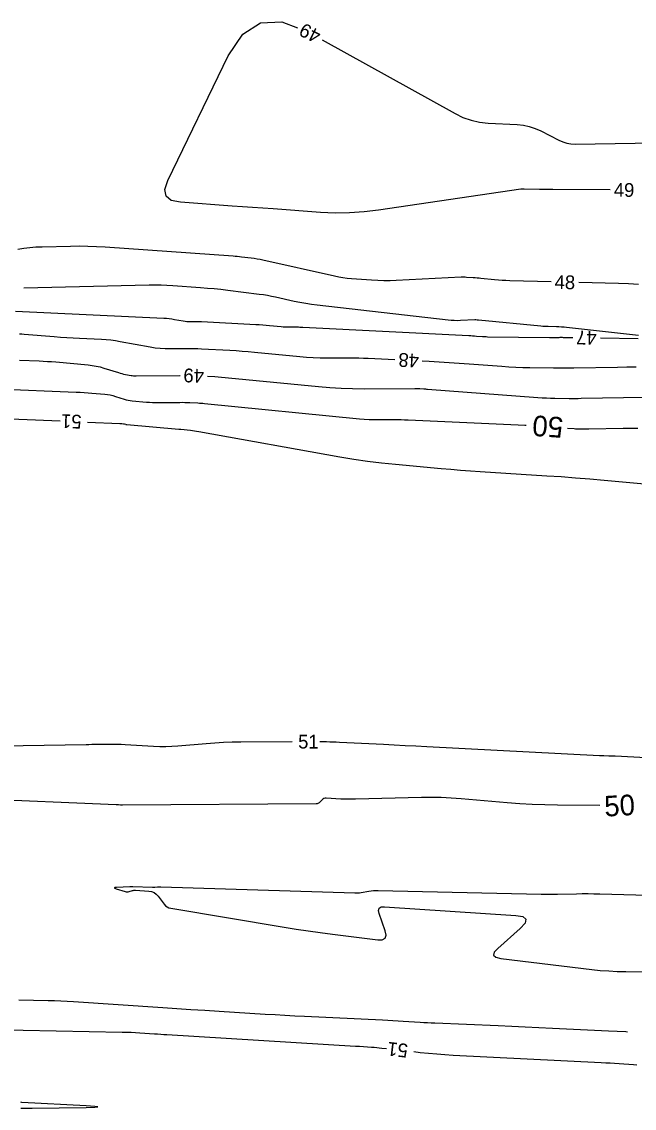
# Model space of a CAD drawing. Extents: x 2384780 to 2405861, y 547869 to 573706.
# Drawn here: x 2391926.2 to 2392015.3, y 552625.3 to 552783.2 of the extents above; entities that cross this region are included whole.
import ezdxf

# ---------------------------------------------------------------- set-up
doc = ezdxf.new("R2010")
doc.units = 0
doc.layers.add('Old_Level_60', color=7, linetype='Continuous')
doc.layers.add('Old_Level_61', color=7, linetype='Continuous')

msp = doc.modelspace()

# ---------------------------------------------------------------- linework, layer by layer
at = {"layer": 'Old_Level_60'}
for points in [[(2392011.77575, 552758.793), (2392003.44025, 552758.8415), (2392002.94775, 552758.8445), (2392002.45525, 552758.84775), (2392001.963, 552758.85125), (2392001.4705, 552758.855), (2391999.27125, 552758.87175), (2391999.222, 552758.87275), (2391999.17275, 552758.87425), (2391999.1235, 552758.87675), (2391999.0745, 552758.88025), (2391998.914, 552758.8925), (2391998.87975, 552758.894), (2391998.84525, 552758.89375), (2391998.811, 552758.89175), (2391998.777, 552758.8875), (2391978.08, 552755.8345), (2391975.98, 552755.58275), (2391973.87575, 552755.4465), (2391971.76725, 552755.4255), (2391969.6545, 552755.51975), (2391962.7455, 552756.01675), (2391961.265, 552756.12325), (2391959.7845, 552756.22975), (2391958.304, 552756.33625), (2391956.8235, 552756.44275), (2391949.28025, 552756.98525), (2391947.954, 552757.26925), (2391947.20825, 552757.88925), (2391947.043, 552758.84475), (2391947.458, 552760.13575), (2391956.2375, 552778.29825), (2391958.35625, 552781.44175), (2391960.94975, 552783.08825), (2391964.01825, 552783.238), (2391966.3035, 552782.36925)], [(2391969.883, 552780.60425), (2391989.211, 552769.89125), (2391990.35875, 552769.33575), (2391991.5465, 552768.91875), (2391992.774, 552768.64075), (2391994.04175, 552768.50175), (2391998.248, 552768.27425), (2391999.137, 552768.18025), (2392000.00175, 552767.9955), (2392000.84175, 552767.72025), (2392001.6575, 552767.35425), (2392004.291, 552766.006), (2392004.864, 552765.7545), (2392005.45425, 552765.5775), (2392006.06225, 552765.47525), (2392006.68725, 552765.44775), (2392032.7885, 552765.8515)], [(2392003.19525, 552745.42225), (2391997.15375, 552745.57825), (2391996.604, 552745.5975), (2391996.05475, 552745.6265), (2391995.50625, 552745.66525), (2391994.95825, 552745.71375), (2391992.978, 552745.90725), (2391992.69025, 552745.9345), (2391992.4025, 552745.9595), (2391992.1145, 552745.98275), (2391991.8265, 552746.004), (2391990.885, 552746.07025), (2391990.683, 552746.0815), (2391990.48125, 552746.08675), (2391990.27925, 552746.08575), (2391990.0775, 552746.079), (2391980.67125, 552745.6205), (2391979.77475, 552745.59025), (2391978.8785, 552745.58675), (2391977.9825, 552745.61025), (2391977.08675, 552745.6605), (2391974.1615, 552745.86875), (2391973.53625, 552745.92475), (2391972.9145, 552746.004), (2391972.29625, 552746.1065), (2391971.68125, 552746.23225), (2391961.2835, 552748.55725), (2391960.85725, 552748.64725), (2391960.42925, 552748.72675), (2391959.9995, 552748.79625), (2391959.56775, 552748.85525), (2391958.15475, 552749.03125), (2391957.85175, 552749.06675), (2391957.5485, 552749.09825), (2391957.2445, 552749.12575), (2391956.9405, 552749.14925), (2391938.34225, 552750.45125), (2391937.08175, 552750.525), (2391935.8205, 552750.56975), (2391934.5585, 552750.5855), (2391933.29575, 552750.5725), (2391929.16975, 552750.4825), (2391928.28775, 552750.44425), (2391927.40975, 552750.36775), (2391926.53625, 552750.25325), (2391925.6665, 552750.1005)], [(2392015.87325, 552737.63525), (2392005.42225, 552738.7735), (2392005.053, 552738.81), (2392004.683, 552738.8385), (2392004.31275, 552738.85975), (2392003.942, 552738.873), (2392002.72975, 552738.9045), (2392002.47, 552738.9135), (2392002.21075, 552738.927), (2392001.9515, 552738.9455), (2392001.69275, 552738.9685), (2391992.627, 552739.85425), (2391992.5735, 552739.85925), (2391992.52, 552739.86375), (2391992.46625, 552739.86825), (2391992.41275, 552739.87225), (2391992.23775, 552739.8845), (2391992.2, 552739.8865), (2391992.1625, 552739.8875), (2391992.125, 552739.88725), (2391992.0875, 552739.886), (2391989.99625, 552739.78425), (2391989.5485, 552739.7715), (2391989.10125, 552739.77675), (2391988.65475, 552739.8005), (2391988.2085, 552739.84225), (2391969.18575, 552742.015), (2391968.34025, 552742.123), (2391967.4985, 552742.25325), (2391966.66075, 552742.406), (2391965.8265, 552742.58075), (2391963.10775, 552743.18875), (2391962.524, 552743.312), (2391961.93775, 552743.421), (2391961.349, 552743.516), (2391960.75775, 552743.597), (2391956.16825, 552744.16825), (2391955.18425, 552744.28425), (2391954.19875, 552744.38675), (2391953.21225, 552744.47575), (2391952.22425, 552744.55175), (2391948.19575, 552744.83375), (2391947.33225, 552744.88425), (2391946.46825, 552744.915), (2391945.60375, 552744.92575), (2391944.73875, 552744.91675), (2391926.545, 552744.52)], [(2392015.8935, 552745.03375), (2392014.44075, 552745.1165), (2392012.986, 552745.16925), (2392007.194, 552745.31875)], [(2391925.33625, 552741.14425), (2391946.88375, 552740.146), (2391947.27175, 552740.1215), (2391947.65825, 552740.08375), (2391948.0435, 552740.033), (2391948.427, 552739.969), (2391949.6935, 552739.73575), (2391949.95375, 552739.69425), (2391950.21525, 552739.66525), (2391950.478, 552739.64875), (2391950.74175, 552739.645), (2391951.60475, 552739.653), (2391951.78975, 552739.6535), (2391951.9745, 552739.651), (2391952.15925, 552739.64575), (2391952.344, 552739.6375), (2391960.256, 552739.23025), (2391960.75275, 552739.20175), (2391961.24925, 552739.1675), (2391961.74525, 552739.1275), (2391962.241, 552739.0815), (2391963.92325, 552738.9155), (2391964.238, 552738.8885), (2391964.55325, 552738.8695), (2391964.869, 552738.8585), (2391965.185, 552738.8555), (2391966.218, 552738.859), (2391966.43925, 552738.85825), (2391966.66075, 552738.8545), (2391966.88175, 552738.84775), (2391967.103, 552738.838), (2391991.226, 552737.61425), (2391991.49625, 552737.59975), (2391991.76625, 552737.5835), (2391992.03625, 552737.5655), (2391992.306, 552737.546), (2391993.18725, 552737.47925), (2391993.37625, 552737.4665), (2391993.56525, 552737.45675), (2391993.7545, 552737.45), (2391993.94375, 552737.44625), (2392002.93, 552737.33875), (2392003.1275, 552737.337), (2392003.325, 552737.33675), (2392003.5225, 552737.338), (2392003.72, 552737.3405), (2392004.365, 552737.35125), (2392004.50325, 552737.353), (2392004.6415, 552737.35375), (2392004.77975, 552737.35325), (2392004.918, 552737.35175), (2392006.34575, 552737.33125)], [(2391925.8805, 552737.87625), (2391926.22475, 552737.85275), (2391926.5685, 552737.82575), (2391930.91225, 552737.4655), (2391931.84325, 552737.3925), (2391932.77475, 552737.328), (2391933.707, 552737.272), (2391934.63975, 552737.2245), (2391937.81225, 552737.0775), (2391938.49075, 552737.0345), (2391939.16675, 552736.9685), (2391939.84, 552736.87975), (2391940.5105, 552736.768), (2391944.882, 552735.96275), (2391945.61375, 552735.846), (2391946.3485, 552735.7645), (2391947.0865, 552735.7185), (2391947.8275, 552735.70775), (2391950.25275, 552735.73075), (2391950.7725, 552735.73175), (2391951.29175, 552735.72475), (2391951.81125, 552735.70975), (2391952.33025, 552735.687), (2391956.485, 552735.47325), (2391957.375, 552735.42225), (2391958.264, 552735.36075), (2391959.1525, 552735.28875), (2391960.04, 552735.2065), (2391966.63225, 552734.5565), (2391967.61775, 552734.472), (2391968.60475, 552734.4125), (2391969.59275, 552734.378), (2391970.582, 552734.36875), (2391973.81525, 552734.37975), (2391974.508, 552734.37725), (2391975.2005, 552734.3655), (2391975.89275, 552734.3445), (2391976.585, 552734.314), (2391980.456, 552734.11775)], [(2392010.3455, 552737.274), (2392015.84625, 552737.19525)], [(2391925.89575, 552734.04025), (2391928.737, 552733.92525), (2391929.3455, 552733.89675), (2391929.9535, 552733.86075), (2391930.56125, 552733.81725), (2391931.16825, 552733.7665), (2391935.89625, 552733.33975), (2391936.47525, 552733.27175), (2391937.04825, 552733.173), (2391937.61475, 552733.043), (2391938.17525, 552732.88225), (2391940.28325, 552732.21575), (2391940.53075, 552732.14175), (2391940.78025, 552732.0755), (2391941.0315, 552732.017), (2391941.285, 552731.96625), (2391942.11575, 552731.81325), (2391942.294, 552731.78475), (2391942.47325, 552731.765), (2391942.653, 552731.75375), (2391942.83375, 552731.751), (2391949.2065, 552731.81125), (2391949.23, 552731.81125)], [(2391984.45075, 552733.915), (2391985.446, 552733.8645), (2391986.8985, 552733.78625), (2391988.3505, 552733.699), (2391989.80175, 552733.603), (2391991.2525, 552733.49775), (2391995.99075, 552733.13925), (2391997.0065, 552733.0705), (2391998.023, 552733.018), (2391999.04, 552732.9815), (2392000.05775, 552732.96125), (2392003.515, 552732.91975), (2392004.256, 552732.9135), (2392004.99675, 552732.91275), (2392005.7375, 552732.917), (2392006.47825, 552732.92675), (2392012.833, 552733.03225), (2392014.1945, 552733.04975), (2392015.55625, 552733.0565)], [(2391953.22725, 552731.68975), (2391954.30025, 552731.6345), (2391954.7905, 552731.60625), (2391955.28025, 552731.5725), (2391955.76975, 552731.533), (2391956.25875, 552731.4875), (2391969.34125, 552730.1975), (2391970.9975, 552730.05525), (2391972.656, 552729.9555), (2391974.31625, 552729.89775), (2391975.97875, 552729.88225), (2391983.382, 552729.907), (2391983.56175, 552729.90625), (2391983.741, 552729.90325), (2391983.9205, 552729.89775), (2391984.1, 552729.89), (2391984.68575, 552729.86025), (2391984.81125, 552729.8535), (2391984.93675, 552729.846), (2391985.062, 552729.8375), (2391985.1875, 552729.8285), (2392001.22425, 552728.61525), (2392001.85125, 552728.57275), (2392002.47875, 552728.5405), (2392003.10675, 552728.518), (2392003.735, 552728.5055), (2392005.7885, 552728.48075), (2392006.2285, 552728.47725), (2392006.6685, 552728.4765), (2392007.1085, 552728.47925), (2392007.5485, 552728.485), (2392026.06125, 552728.7925)], [(2391913.71775, 552725.92125), (2391931.7835, 552725.18975)], [(2391935.78025, 552725.028), (2391940.49225, 552724.83725), (2391940.561, 552724.834), (2391940.62975, 552724.83), (2391940.69875, 552724.825), (2391940.76725, 552724.81925), (2391940.99175, 552724.799), (2391941.0395, 552724.7935), (2391941.08675, 552724.78525), (2391941.13375, 552724.7745), (2391941.18, 552724.76125), (2391941.33675, 552724.71175), (2391941.3705, 552724.702), (2391941.4045, 552724.69425), (2391941.43925, 552724.68825), (2391941.474, 552724.684), (2391949.0715, 552723.9945), (2391949.0915, 552723.993), (2391949.1115, 552723.992), (2391949.1315, 552723.9915), (2391949.1515, 552723.99125), (2391949.2245, 552723.992), (2391949.2345, 552723.992), (2391949.24475, 552723.992), (2391949.25475, 552723.99175), (2391949.265, 552723.99125), (2391949.298, 552723.9895), (2391949.305, 552723.989), (2391949.31225, 552723.9885), (2391949.31925, 552723.988), (2391949.32625, 552723.98725), (2391950.7415, 552723.84775), (2391951.0445, 552723.815), (2391951.3465, 552723.776), (2391951.64775, 552723.731), (2391951.948, 552723.68025), (2391972.46025, 552719.9955), (2391974.47125, 552719.65675), (2391976.48825, 552719.362), (2391978.51125, 552719.1115), (2391980.54, 552718.905), (2391987.1775, 552718.3025), (2391988.6, 552718.178), (2391990.0235, 552718.063), (2391991.4475, 552717.95725), (2391992.8725, 552717.86075), (2392002.5695, 552717.23625), (2392004.647, 552717.0955), (2392006.72325, 552716.9405), (2392008.7985, 552716.77175), (2392010.8725, 552716.589), (2392023.67575, 552715.417)], [(2391965.53375, 552678.5565), (2391958.078, 552678.49775), (2391956.81475, 552678.4755), (2391955.55275, 552678.42925), (2391954.29175, 552678.3585), (2391953.032, 552678.26325), (2391948.9185, 552677.913), (2391948.03675, 552677.85425), (2391947.15475, 552677.82725), (2391946.27225, 552677.83275), (2391945.3895, 552677.87025), (2391941.2555, 552678.121), (2391940.69475, 552678.14975), (2391940.13375, 552678.16775), (2391939.5725, 552678.17525), (2391939.011, 552678.172), (2391937.1765, 552678.14425), (2391936.78325, 552678.13825), (2391936.39025, 552678.132), (2391935.997, 552678.12525), (2391935.604, 552678.11825), (2391923.368, 552677.89775)], [(2392040.275, 552674.974), (2392012.4865, 552676.44225), (2392012.26125, 552676.4535), (2392012.03575, 552676.46275), (2392011.81025, 552676.47075), (2392011.5845, 552676.47675), (2392010.8475, 552676.49425), (2392010.68975, 552676.4985), (2392010.53175, 552676.504), (2392010.374, 552676.51025), (2392010.21625, 552676.518), (2391985.0825, 552677.80925), (2391983.5115, 552677.89), (2391981.9405, 552677.97075), (2391980.3695, 552678.0515), (2391978.7985, 552678.13225), (2391972.42825, 552678.4595), (2391971.94775, 552678.4825), (2391971.46675, 552678.50175), (2391970.986, 552678.5175), (2391970.50475, 552678.5295), (2391969.5335, 552678.5505)], [(2392026.0075, 552655.96175), (2392010.23175, 552656.40025), (2392009.38675, 552656.41825), (2392008.54175, 552656.42525), (2392007.69675, 552656.42125), (2392006.85175, 552656.4065), (2392004.09125, 552656.33975), (2392003.49975, 552656.329), (2392002.90825, 552656.32525), (2392002.31675, 552656.32825), (2392001.72525, 552656.33825), (2391978.01875, 552656.8785), (2391977.679, 552656.87825), (2391977.34075, 552656.8615), (2391977.0035, 552656.82825), (2391976.6675, 552656.77875), (2391975.57175, 552656.5905), (2391975.33675, 552656.55625), (2391975.10075, 552656.53375), (2391974.86375, 552656.5235), (2391974.62625, 552656.525), (2391946.43875, 552657.4145), (2391946.31925, 552657.4165), (2391946.2, 552657.415), (2391946.08075, 552657.40975), (2391945.96175, 552657.401), (2391945.57275, 552657.367), (2391945.4895, 552657.361), (2391945.406, 552657.3575), (2391945.3225, 552657.35675), (2391945.23875, 552657.3585), (2391942.38725, 552657.462), (2391942.34025, 552657.46375), (2391942.293, 552657.4655), (2391942.246, 552657.4675), (2391942.199, 552657.4695), (2391942.045, 552657.47625), (2391942.012, 552657.4775), (2391941.979, 552657.47775), (2391941.946, 552657.47725), (2391941.913, 552657.47625), (2391939.9735, 552657.38575), (2391939.75375, 552657.363), (2391939.6765, 552657.3225), (2391939.74125, 552657.26375), (2391939.94825, 552657.187)], [(2391939.94825, 552657.187), (2391941.246, 552656.7865), (2391941.3935, 552656.752), (2391941.54125, 552656.73925), (2391941.68925, 552656.74875), (2391941.8375, 552656.78), (2391942.322, 552656.91825), (2391942.42625, 552656.9435), (2391942.5315, 552656.95925), (2391942.63775, 552656.966), (2391942.745, 552656.96375), (2391944.69575, 552656.838), (2391945.093, 552656.7725), (2391945.44825, 552656.63), (2391945.7615, 552656.41), (2391946.03325, 552656.113), (2391946.9045, 552654.9465), (2391947.1065, 552654.72125), (2391947.3385, 552654.54575), (2391947.601, 552654.42), (2391947.89375, 552654.344), (2391964.366, 552651.60175), (2391966.114, 552651.3195), (2391967.86475, 552651.05475), (2391969.61775, 552650.80725), (2391971.37325, 552650.577), (2391977.96725, 552649.7455), (2391978.6365, 552649.7525), (2391979.03925, 552649.97625), (2391979.17575, 552650.41625), (2391979.0455, 552651.07275), (2391978.1855, 552653.571), (2391978.09475, 552654.035), (2391978.1915, 552654.3555), (2391978.4755, 552654.53325), (2391978.94675, 552654.56775), (2391998.02425, 552653.316), (2391999.06475, 552653.12925), (2391999.52125, 552652.74425), (2391999.39375, 552652.16075), (2391998.68275, 552651.379), (2391995.406, 552648.50075), (2391994.9075, 552647.947), (2391994.8165, 552647.5195), (2391995.13325, 552647.2185), (2391995.85725, 552647.0435), (2392009.074, 552645.4515), (2392010.307, 552645.3205), (2392011.5425, 552645.22475), (2392012.78025, 552645.164), (2392014.02, 552645.1385), (2392018.074, 552645.112)], [(2391921.605, 552636.72175), (2391940.8075, 552636.3545), (2391941.45625, 552636.338), (2391942.1045, 552636.31375), (2391942.7525, 552636.2815), (2391943.40025, 552636.24125), (2391945.51525, 552636.09675), (2391945.9685, 552636.06625), (2391946.422, 552636.0365), (2391946.87525, 552636.0075), (2391947.32875, 552635.9795), (2391974.746, 552634.30175), (2391974.80225, 552634.29825), (2391974.8585, 552634.29525), (2391974.91475, 552634.29225), (2391974.971, 552634.28925), (2391975.15475, 552634.2805), (2391975.19425, 552634.2785), (2391975.23375, 552634.2765), (2391975.273, 552634.27425), (2391975.31225, 552634.27175), (2391977.067, 552634.161), (2391977.44275, 552634.135), (2391977.818, 552634.10425), (2391978.193, 552634.0685), (2391978.5675, 552634.02825), (2391979.22725, 552633.95325)], [(2391983.2015, 552633.5005), (2391984.14525, 552633.393), (2391985.34125, 552633.26625), (2391986.53875, 552633.1585), (2391987.73775, 552633.06975), (2391988.9385, 552633), (2392010.456, 552631.91925), (2392011.1035, 552631.88525), (2392011.75075, 552631.84825), (2392012.39775, 552631.80875), (2392013.04475, 552631.76625), (2392015.15775, 552631.6225), (2392015.6105, 552631.59275)], [(2391926.1125, 552625.266), (2391926.9255, 552625.274), (2391927.7385, 552625.2845), (2391935.58525, 552625.39575), (2391936.84675, 552625.428), (2391937.268, 552625.47675), (2391936.849, 552625.54225), (2391935.58975, 552625.6245), (2391926.23775, 552626.12825), (2391926.11075, 552626.1345)]]:
    msp.add_lwpolyline(points, dxfattribs=at)
at = {"layer": 'Old_Level_61'}
for points in [[(2391922.52, 552729.871), (2391934.154, 552729.39975), (2391934.723, 552729.37325), (2391935.29125, 552729.33975), (2391935.85925, 552729.299), (2391936.42675, 552729.2515), (2391938.28, 552729.08425), (2391938.675, 552729.03775), (2391939.06575, 552728.9705), (2391939.45225, 552728.88175), (2391939.8345, 552728.77225), (2391941.12925, 552728.36275), (2391941.40825, 552728.28275), (2391941.6905, 552728.218), (2391941.9755, 552728.16875), (2391942.26375, 552728.13475), (2391944.35075, 552727.94525), (2391944.79825, 552727.91025), (2391945.246, 552727.8865), (2391945.6945, 552727.874), (2391946.14325, 552727.8725), (2391949.2155, 552727.9015), (2391949.57125, 552727.90225), (2391949.927, 552727.8975), (2391950.2825, 552727.88725), (2391950.638, 552727.87175), (2391951.799, 552727.812), (2391952.04775, 552727.79775), (2391952.29625, 552727.7805), (2391952.5445, 552727.7605), (2391952.7925, 552727.7375), (2391975.30225, 552725.51775), (2391976.00225, 552725.45775), (2391976.70325, 552725.4155), (2391977.40525, 552725.391), (2391978.10775, 552725.3845), (2391980.4045, 552725.39225), (2391980.89675, 552725.39075), (2391981.38875, 552725.38375), (2391981.8805, 552725.37075), (2391982.37225, 552725.35175), (2391998.36875, 552724.6415), (2391999.35825, 552724.59375), (2391999.565, 552724.582)], [(2392005.55, 552724.16), (2392006.51375, 552724.08725), (2392006.72425, 552724.073), (2392006.93475, 552724.062), (2392007.14525, 552724.0545), (2392007.356, 552724.05025), (2392008.045, 552724.042), (2392008.1925, 552724.04075), (2392008.34025, 552724.0405), (2392008.48775, 552724.0415), (2392008.63525, 552724.0435), (2392013.64225, 552724.1265), (2392014.715, 552724.136), (2392015.78775, 552724.12825)], [(2392010.252, 552669.29875), (2392004.10975, 552669.33525), (2392002.27275, 552669.36475), (2392000.43725, 552669.43125), (2391998.6035, 552669.535), (2391996.7715, 552669.67575), (2391990.0825, 552670.25825), (2391988.6485, 552670.363), (2391987.21325, 552670.4275), (2391985.77675, 552670.45225), (2391984.339, 552670.43675), (2391974.7385, 552670.2), (2391974.20625, 552670.192), (2391973.674, 552670.19425), (2391973.142, 552670.207), (2391972.61025, 552670.23025), (2391970.48575, 552670.343), (2391970.31375, 552670.3355), (2391970.155, 552670.29375), (2391970.0095, 552670.21775), (2391969.87725, 552670.1075), (2391969.46675, 552669.69175), (2391969.37425, 552669.61375), (2391969.27225, 552669.55775), (2391969.161, 552669.52375), (2391969.0405, 552669.512), (2391940.88925, 552669.334), (2391940.8125, 552669.334), (2391940.73575, 552669.3355), (2391940.65925, 552669.33825), (2391940.5825, 552669.34225), (2391940.2905, 552669.36), (2391940.258, 552669.36175), (2391940.22525, 552669.36275), (2391940.1925, 552669.36325), (2391940.16, 552669.363), (2391940.053, 552669.36125), (2391940.03025, 552669.36125), (2391940.00725, 552669.36125), (2391939.9845, 552669.36175), (2391939.9615, 552669.3625), (2391919.31725, 552670.25375)], [(2391925.77875, 552641.038), (2391930.06175, 552640.956), (2391930.9795, 552640.93275), (2391931.8965, 552640.8985), (2391932.813, 552640.85275), (2391933.72925, 552640.79575), (2391946.71125, 552639.90925), (2391948.7605, 552639.77125), (2391950.80975, 552639.63675), (2391952.85925, 552639.506), (2391954.90925, 552639.37875), (2391961.60575, 552638.969), (2391963.04075, 552638.8835), (2391964.476, 552638.80275), (2391965.91175, 552638.727), (2391967.3475, 552638.65575), (2391978.66525, 552638.114), (2391979.41975, 552638.0765), (2391980.174, 552638.036), (2391980.92825, 552637.99275), (2391981.68225, 552637.9465), (2391984.14475, 552637.791), (2391984.6725, 552637.759), (2391985.2005, 552637.72975), (2391985.7285, 552637.703), (2391986.25675, 552637.67875), (2391995.4665, 552637.2805), (2391997.44, 552637.194), (2391999.4135, 552637.10525), (2392001.38675, 552637.01425), (2392003.35975, 552636.92075), (2392011.49225, 552636.5315), (2392012.764, 552636.4705), (2392014.036, 552636.40975), (2392014.26475, 552636.39875)]]:
    msp.add_lwpolyline(points, dxfattribs=at)

# ---------------------------------------------------------------- texts
at = {"layer": 'Old_Level_60'}
for s, rotation, p in [('49', 153.7528361, (2391969.9035, 552781.816)), ('49', 359.6665944, (2392012.2895, 552757.79)), ('48', 358.5194083, (2392003.6655, 552744.40975)), ('47', 179.1785806, (2392009.79275, 552738.282)), ('48', 177.0955139, (2391984.006, 552734.939)), ('49', 178.2583111, (2391952.7395, 552732.73975)), ('51', 177.68155, (2391934.955, 552726.06225)), ('51', 359.9145361, (2391966.3985, 552677.574)), ('51', 173.5007972, (2391982.454, 552634.592))]:
    msp.add_text(s, height=2, rotation=rotation, dxfattribs=at).set_placement(p)
at = {"layer": 'Old_Level_61'}
for rotation, p in [(175.9666, (2392005.02025, 552725.7165)), (3.3265083, (2392010.98075, 552667.66225))]:
    msp.add_text('50', height=3, rotation=rotation, dxfattribs=at).set_placement(p)

doc.saveas('drawing.dxf')
